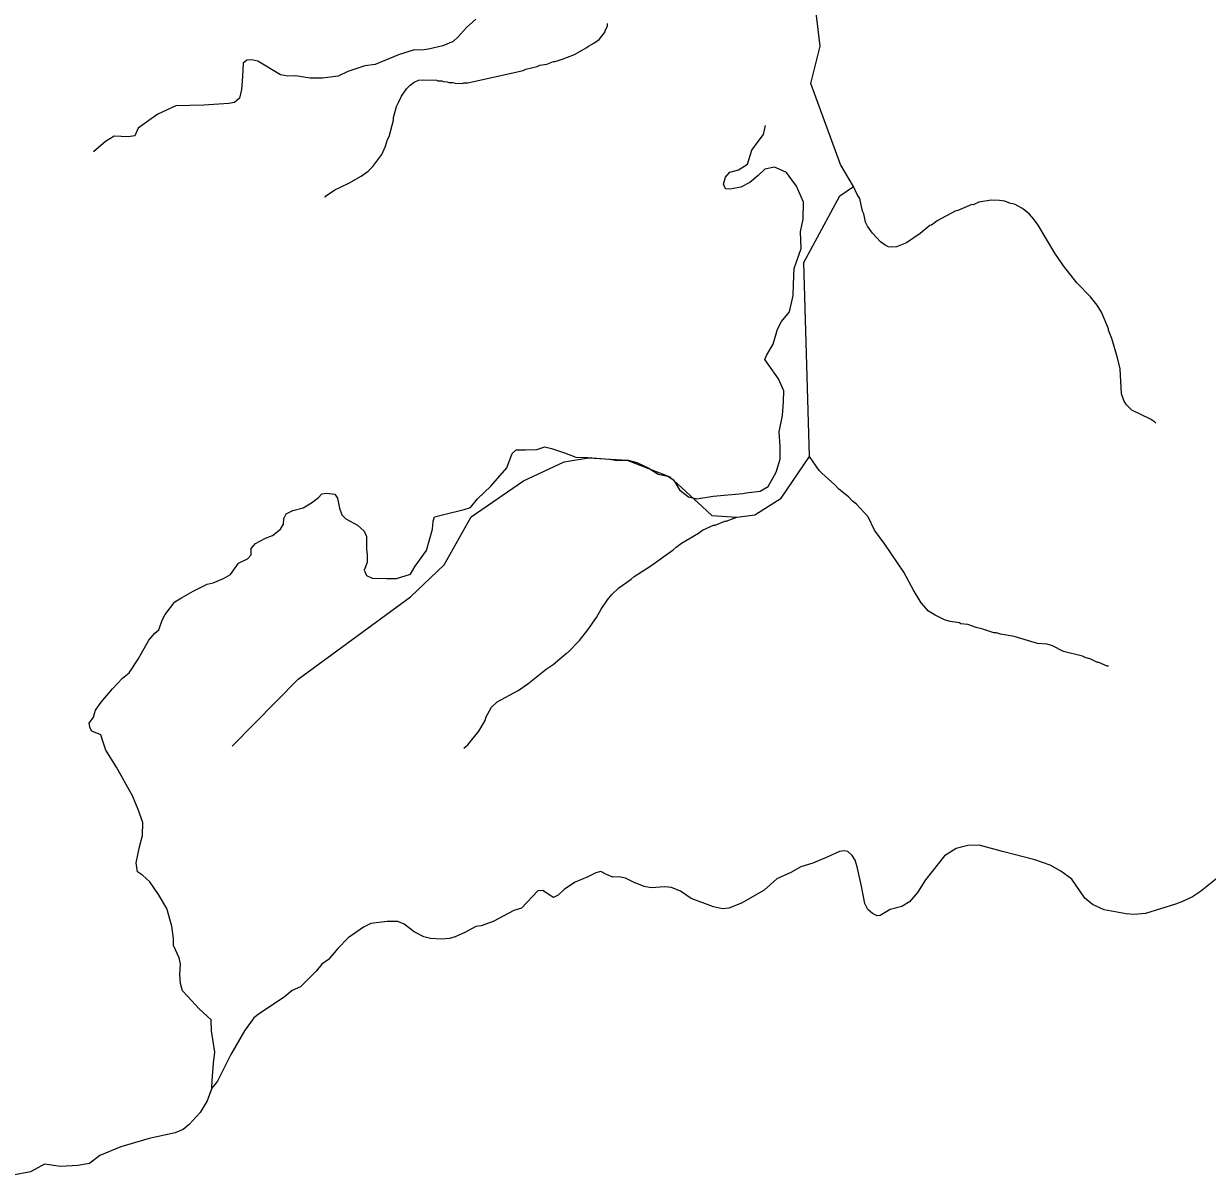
# Model space of a CAD drawing. Extents: x 1248224 to 1454986, y 825081 to 985870.
# Drawn here: x 1327238 to 1334125, y 834192 to 840892 of the extents above; entities that cross this region are included whole.
import ezdxf

# ---------------------------------------------------------------- set-up
doc = ezdxf.new("R2010")
doc.units = 0
for name, color, linetype in [('Exist Boundary Political CountyLine', 7, 'Continuous'), ('Exist Hydrographic Misc Water Feature', 7, 'Continuous'), ('Exist Road Non-System Type 51', 7, 'Continuous')]:
    doc.layers.add(name, color=color, linetype=linetype)

msp = doc.modelspace()

# ---------------------------------------------------------------- linework, layer by layer
at = {"layer": 'Exist Boundary Political CountyLine'}
for points in [[(1334434.4, 836122.9), (1334085.4, 835842.5), (1334038.4, 835812.7), (1333980.4, 835784.5), (1333940.4, 835768.8), (1333766.4, 835715.2), (1333698.4, 835708.8), (1333653.4, 835712.7), (1333525.4, 835735.5), (1333457.4, 835767.6), (1333413.4, 835805.2), (1333336.8, 835915.1), (1333272.9, 835962.3), (1333210.6, 835995.9), (1333121.5, 836027.9), (1332933.1, 836076.7), (1332796.9, 836112.1), (1332732.1, 836110.4), (1332663.1, 836093.5), (1332595.9, 836051.5), (1332484.8, 835911.8), (1332439.4, 835837.7), (1332392.3, 835782.2), (1332346.9, 835755.3), (1332279.6, 835738.4), (1332221.6, 835703.1), (1332204.8, 835701.4), (1332176.2, 835714.9), (1332149.3, 835738.4), (1332132.4, 835773.8), (1332112.3, 835874.8), (1332088.7, 835985.8), (1332076.9, 836026.2), (1332058.4, 836053.2), (1332033.2, 836076.7), (1332013, 836080.1), (1331984.4, 836076.7), (1331917.1, 836044.7), (1331829.7, 836007.7), (1331760.7, 835985.8), (1331701.8, 835953.9), (1331621.1, 835916.8), (1331584.1, 835883.2), (1331547.1, 835851.2), (1331414.2, 835775.5), (1331340.2, 835746.8), (1331304.9, 835741.8), (1331251, 835753.6), (1331121.5, 835802.4), (1331059.3, 835844.5), (1331007.1, 835866.3), (1330968.5, 835869.7), (1330889.4, 835864.7), (1330849, 835871.4), (1330786.8, 835896.6), (1330739.7, 835920.2), (1330701, 835928.6), (1330665.7, 835926.9), (1330628.7, 835942.1), (1330595.9, 835958.9), (1330567.3, 835952.2), (1330520.2, 835928.6), (1330446.2, 835896.6), (1330383.9, 835856.2), (1330348.6, 835822.6), (1330320, 835809.1), (1330296.5, 835824.3), (1330259.5, 835849.5), (1330229.2, 835846.1), (1330135, 835746.8), (1330089.6, 835733.4), (1329970.2, 835667.7), (1329900.4, 835642.5), (1329868.4, 835639.1), (1329809.5, 835607.2), (1329749, 835578.5), (1329715.3, 835570.1), (1329668.2, 835565.1), (1329606, 835570.1), (1329565.6, 835578.5), (1329510.1, 835608.8), (1329451.2, 835652.6), (1329414.2, 835667.7), (1329352, 835669.4), (1329258.6, 835657.6), (1329214.9, 835635.8), (1329125.8, 835573.5), (1329065.2, 835511.2), (1329011.4, 835447.3)], [(1329011.4, 835447.3), (1328972.7, 835420.3), (1328939.1, 835379.9), (1328848.2, 835289.1), (1328801.1, 835267.2), (1328754, 835228.5), (1328610.2, 835134.2), (1328576.6, 835107.3), (1328522.7, 835031.6), (1328443.7, 834895.2), (1328365.5, 834740.4), (1328331.8, 834698.3), (1328304.9, 834624.3), (1328264.6, 834556.9), (1328200.6, 834487.9), (1328165.3, 834459.3), (1328119.9, 834439.1), (1327968.5, 834405.5), (1327803.7, 834356.7), (1327680.9, 834306.2), (1327620.3, 834260.7), (1327553, 834248.9), (1327452.1, 834243.9), (1327359.6, 834257.4), (1327278, 834211.9), (1327175.4, 834191.7)]]:
    msp.add_lwpolyline(points, dxfattribs=at)
at = {"layer": 'Exist Hydrographic Misc Water Feature'}
for points in [[(1331186, 838082.3), (1331242.3, 838030.5), (1331386.8, 838020.3), (1331493.3, 838035.4), (1331645.2, 838130.8), (1331809.8, 838373.6), (1331777.3, 839503.6), (1331986.2, 839890.1), (1332066.8, 839944.8), (1331990.2, 840073.8), (1331818.3, 840543.4), (1331872.9, 840761.9), (1331841.3, 841018.6), (1331584.8, 841281.9), (1331321.6, 841400.2)], [(1328987.9, 839887.8), (1328993.8, 839885.7), (1329000, 839893.5), (1329048.7, 839926.4), (1329129.6, 839964.5), (1329202.5, 840004.8), (1329243.2, 840033.8), (1329269.8, 840061.2), (1329321.4, 840132), (1329342.5, 840179.5), (1329355.3, 840219.2), (1329363.7, 840235), (1329389.9, 840330.4), (1329390.3, 840346.3), (1329407.7, 840409.9), (1329418.2, 840433.6), (1329437, 840471.2), (1329466.1, 840512.5), (1329486.5, 840534), (1329510.9, 840551.4), (1329535.2, 840562.9), (1329567.2, 840566.1), (1329639.2, 840564.5), (1329647.1, 840560.3), (1329671.1, 840559.7), (1329679, 840555.5), (1329703, 840554.9), (1329710.9, 840550.8), (1329734.9, 840550.2), (1329750.8, 840545.8), (1329790.8, 840544.9), (1329798.8, 840548.7), (1329822.8, 840548.1), (1330144.5, 840620.6), (1330160.7, 840628.2), (1330225.1, 840642.7), (1330241.1, 840650.3), (1330281.3, 840657.4), (1330321.7, 840672.4), (1330329.7, 840672.2), (1330378, 840687.1), (1330442.6, 840713.6), (1330515.6, 840753.8), (1330523.7, 840761.7), (1330556.1, 840778.9), (1330586.7, 840800.2), (1330621.6, 840845.3), (1330621.8, 840853.3), (1330634.3, 840877.1), (1330634.7, 840893.1)], [(1333826.4, 838568.6), (1333818.6, 838576.7), (1333794.9, 838591.3), (1333686, 838643.8), (1333654.8, 838674.6), (1333639.3, 838699), (1333626.2, 838739.2), (1333617.4, 838883.5), (1333603, 838947.7), (1333569.4, 839060.5), (1333550.6, 839109), (1333550.8, 839117), (1333509, 839213.9), (1333483.8, 839254.5), (1333445, 839303.4), (1333366.9, 839385.2), (1333289, 839483), (1333238.7, 839556.2), (1333140.4, 839720.5), (1333113.2, 839757.1), (1333089.8, 839783.6), (1333050.6, 839816.5), (1333003.1, 839841.7), (1332979.2, 839846.2), (1332947.5, 839859), (1332915.6, 839863.7), (1332867.7, 839864.8), (1332795.4, 839854.5), (1332763.1, 839839.3), (1332755.1, 839839.5), (1332674.3, 839805.4), (1332658.2, 839801.8), (1332552.9, 839744.3), (1332520.3, 839721), (1332510.3, 839717.2), (1332455.2, 839672.5), (1332374, 839616.5), (1332317.4, 839593.8), (1332285.4, 839592.5), (1332269.4, 839594.9), (1332251.7, 839603.3), (1332224.1, 839624), (1332177.2, 839673.1), (1332148.1, 839713.8), (1332136.6, 839738), (1332125.8, 839786.2), (1332118.2, 839802.4), (1332103.8, 839874.8), (1332088.4, 839899.1), (1332066.8, 839944.8)], [(1328451.2, 836688.2), (1328835.3, 837077.7), (1329489.2, 837557), (1329685.3, 837743.5), (1329841.3, 838022.6), (1330146.3, 838233.2), (1330383.2, 838343.3), (1330525.2, 838366.7), (1330750.3, 838352.4), (1330997.3, 838255.4), (1331186, 838082.3)], [(1333550.3, 837153.3), (1333542.3, 837153.5), (1333494.8, 837174.6), (1333486.8, 837174.8), (1333447.2, 837195.7), (1333415.5, 837204.4), (1333399.7, 837212.8), (1333288.2, 837239.4), (1333225, 837272.9), (1333193.2, 837281.6), (1333137.3, 837287), (1333002.2, 837326.1), (1332922.5, 837340), (1332898.6, 837348.5), (1332882.6, 837348.9), (1332819.2, 837370.4), (1332779.4, 837379.3), (1332731.7, 837396.5), (1332691.8, 837401.4), (1332683.9, 837405.6), (1332628.2, 837414.9), (1332596.4, 837423.6), (1332541, 837450.9), (1332503.5, 837473.8), (1332460.6, 837522.8), (1332416.2, 837595.8), (1332358.6, 837701.2), (1332248.3, 837863.7), (1332188.1, 837945.1), (1332151.9, 838024), (1332083.5, 838097.5), (1332060, 838114.1), (1332036.5, 838138.7), (1331981.5, 838183.9), (1331958, 838208.5), (1331881.6, 838276.2), (1331866, 838292.6), (1331809.8, 838373.6)], [(1329799.3, 836677.3), (1329821.7, 836696.8), (1329885.5, 836775.3), (1329910.4, 836814.7), (1329922.9, 836838.4), (1329929.4, 836860.3), (1329960.6, 836915.5), (1329993.3, 836946.8), (1330114.8, 837011.9), (1330171.7, 837050.5), (1330277.6, 837136), (1330318.2, 837163.1), (1330395.8, 837229.3), (1330403.9, 837233.1), (1330471.4, 837303.5), (1330520.8, 837366.3), (1330570.5, 837437.2), (1330597.6, 837486.5), (1330634.8, 837539.6), (1330659.6, 837571), (1330700.5, 837610.1), (1330773.6, 837660.4), (1330789.9, 837676), (1330887.4, 837737.7), (1331017.5, 837830.6), (1331033.8, 837846.2), (1331066.3, 837869.4), (1331163.7, 837927.1), (1331188, 837944.6), (1331252.7, 837975.1), (1331260.8, 837974.9), (1331317.3, 837997.5), (1331325.3, 837997.3), (1331386.8, 838020.3)]]:
    msp.add_lwpolyline(points, dxfattribs=at)
at = {"layer": 'Exist Road Non-System Type 51'}
for points in [[(1329868.2, 840917.9), (1329814.6, 840870.8), (1329766.2, 840815.9), (1329737, 840789), (1329676.8, 840762.8), (1329594.4, 840744.5), (1329555.2, 840737.9), (1329509.5, 840739.3), (1329419.2, 840711.8), (1329283.3, 840655.5), (1329223.1, 840646.4), (1329125, 840613.6), (1329067.5, 840586.2), (1328977.3, 840574.4), (1328905.4, 840574.4), (1328820.4, 840588.8), (1328775.2, 840587.5), (1328732.1, 840595.3), (1328600, 840673.8), (1328564.7, 840681.7), (1328537.2, 840680.4), (1328515, 840662), (1328511.1, 840584.8), (1328505.9, 840510.3), (1328492.8, 840459.2), (1328464, 840434.4), (1328431.3, 840427.8), (1328286.2, 840418.7), (1328124.1, 840413.4), (1328017.6, 840365.7), (1327979.6, 840338.2), (1327903.8, 840284.6), (1327885.5, 840240.1), (1327846.3, 840234.9), (1327763.9, 840237.5), (1327714.2, 840206.1), (1327643.6, 840145.9)], [(1331570.6, 838198.7), (1331616.6, 838282.3), (1331640.1, 838358.1), (1331640.1, 838431.3), (1331634.9, 838517.6), (1331653.2, 838611.7), (1331658.4, 838692.7), (1331661, 838755.5), (1331629.6, 838826), (1331551.3, 838938.4), (1331561.6, 838965.7), (1331598.2, 839028.4), (1331624.3, 839114.6), (1331647.8, 839159.1), (1331694.8, 839216.6), (1331715.7, 839310.7), (1331718.3, 839376), (1331721, 839467.5), (1331762.8, 839585.2), (1331757.5, 839681.9), (1331773.2, 839755.1), (1331775.8, 839854.4), (1331734.2, 839947.2), (1331708.1, 839983.8), (1331676.7, 840025.6), (1331634.9, 840046.5), (1331606.2, 840057), (1331551.3, 840046.5), (1331512.2, 840009.9), (1331462.5, 839968.1), (1331410.3, 839942), (1331347.6, 839928.9), (1331321.5, 839931.5), (1331311, 839957.7), (1331321.5, 839999.5), (1331347.6, 840028.2), (1331397.2, 840041.3), (1331449.5, 840075.3), (1331475.6, 840156.3), (1331512.2, 840206), (1331543.5, 840247.8), (1331553.7, 840300.3)], [(1329616.1, 837950.8), (1329620.2, 837997.3), (1329628, 838023.4), (1329682.9, 838036.5), (1329800.4, 838065.2), (1329837, 838078.3), (1329878.8, 838128), (1329957.1, 838201.2), (1330048.6, 838308.3), (1330079.9, 838392), (1330103.4, 838412.9), (1330158.3, 838412.9), (1330223.6, 838415.5), (1330270.6, 838431.2), (1330309.8, 838420.7), (1330385.5, 838394.6), (1330450.8, 838371.1), (1330520.5, 838368.6), (1330645.9, 838358.2), (1330682.4, 838352.9), (1330755.6, 838352.9), (1330805.2, 838339.9), (1330875.7, 838305.9), (1330930.6, 838271.9), (1330985.4, 838258.8), (1331019.4, 838237.9), (1331053.4, 838180.4), (1331105.6, 838138.6), (1331155.2, 838128.1), (1331249.3, 838143.8), (1331421.7, 838159.5), (1331442.6, 838162.1), (1331523.5, 838172.6), (1331570.6, 838198.7)], [(1328332.9, 834699.7), (1328334.1, 834742.9), (1328342, 834844.8), (1328349.8, 834907.6), (1328331.5, 835033), (1328328.9, 835095.8), (1328258.4, 835161.1), (1328190.5, 835234.3), (1328161.7, 835265.7), (1328151.3, 835307.5), (1328146.1, 835359.8), (1328151.3, 835419.9), (1328143.5, 835456.5), (1328109.5, 835529.7), (1328109.5, 835568.9), (1328099, 835642.1), (1328070.3, 835744), (1328023.3, 835825.1), (1327971.1, 835899.6), (1327929.4, 835938.8), (1327900.6, 835957.1), (1327892.8, 836009.4), (1327911.1, 836103.5), (1327929.4, 836168.9), (1327932, 836244.7), (1327903.2, 836320.5), (1327871.9, 836398.9), (1327777.8, 836566.2), (1327715.4, 836666), (1327702.3, 836705.2), (1327686.6, 836754.8), (1327634.4, 836775.7), (1327624, 836794), (1327618.7, 836822.8), (1327644.9, 836856.8), (1327655.3, 836898.6), (1327689.3, 836945.6), (1327754.6, 837021.5), (1327812, 837084.2), (1327851.2, 837115.6), (1327903.4, 837194), (1327966.1, 837306.4), (1328000.1, 837345.6), (1328023.6, 837366.5), (1328044.5, 837421.4), (1328060.2, 837455.4), (1328117.6, 837528.6), (1328156.8, 837552.1), (1328224.7, 837591.3), (1328305.7, 837630.5), (1328339.7, 837638.4), (1328399.7, 837664.5), (1328441.5, 837688), (1328488.6, 837753.4), (1328539.9, 837778.3), (1328560.8, 837801.8), (1328560.8, 837838.4), (1328586.9, 837867.2), (1328644.4, 837898.5), (1328686.2, 837914.2), (1328733.2, 837950.8), (1328748.9, 837979.6), (1328751.5, 838013.5), (1328764.5, 838039.7), (1328803.7, 838060.6), (1328863.8, 838076.3), (1328913.4, 838105), (1328952.6, 838136.4), (1328973.5, 838157.3), (1329002.2, 838159.9), (1329049.3, 838154.7), (1329064.9, 838131.2), (1329075.4, 838073.7), (1329088.4, 838034.5), (1329111.9, 838010.9), (1329179.9, 837974.3), (1329219, 837940.3), (1329232.1, 837909), (1329232.1, 837835.8), (1329237.3, 837801.8), (1329237.3, 837757.4), (1329219, 837712.9), (1329232.1, 837681.6), (1329266.1, 837665.9), (1329349.6, 837663.3), (1329407.1, 837663.3), (1329488.1, 837689.4), (1329516.8, 837736.5), (1329582.1, 837827.9), (1329616.1, 837950.8)]]:
    msp.add_lwpolyline(points, dxfattribs=at)

doc.saveas('drawing.dxf')
